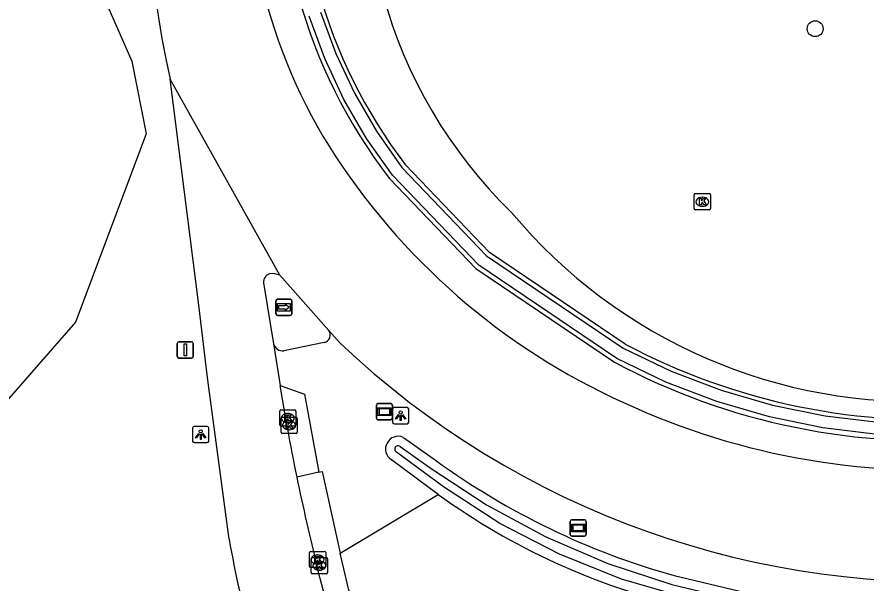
# Model space of a CAD drawing. Extents: x 155018 to 156648, y 383980 to 385733.
# Drawn here: x 155596.4 to 155648.9, y 384092.7 to 384127.6 of the extents above; entities that cross this region are included whole.
import ezdxf

# ---------------------------------------------------------------- set-up
doc = ezdxf.new("R2010")
doc.units = 0
for name, color, linetype in [('IMGEO_Boom', 7, 'Continuous'), ('IMGEO_Groenvoorziening', 7, 'Continuous'), ('IMGEO_Kolk', 7, 'Continuous'), ('IMGEO_Lichtpunt', 7, 'Continuous'), ('IMGEO_Rijbaan_regionaal_gesloten', 7, 'Continuous'), ('IMGEO_Verkeersbord', 7, 'Continuous'), ('IMGEO_Verkeersbordpaal', 7, 'Continuous'), ('IMGEO_Verkeerseiland_gesloten', 7, 'Continuous'), ('IMGEO_Verkeerseiland_open', 7, 'Continuous'), ('IMGEO_Waterloop', 7, 'Continuous'), ('IMGEO_Wegwijzer', 7, 'Continuous')]:
    doc.layers.add(name, color=color, linetype=linetype)

msp = doc.modelspace()

# ---------------------------------------------------------------- linework, layer by layer
at = {"layer": 'IMGEO_Boom'}
msp.add_circle((155645.729, 384126.918), 0.489, dxfattribs=at)
at = {"layer": 'IMGEO_Groenvoorziening'}
for points in [[(155570.129, 384152.78), (155570.877, 384153.091), (155575.668, 384154.253), (155585.25, 384153.236), (155594.396, 384150.188), (155599.768, 384147.865), (155601.655, 384146.123), (155602.381, 384144.235), (155601.51, 384141.041), (155600.348, 384135.525), (155601.364, 384129.863), (155603.542, 384124.926), (155604.413, 384120.426), (155600.058, 384108.812), (155592.944, 384100.681), (155591.637, 384097.488), (155591.928, 384094.729), (155593.67, 384091.826), (155596.574, 384088.777), (155603.397, 384086.599), (155607.441, 384086.026)], [(155634.003, 384107.449), (155625.619, 384113.117), (155620.409, 384118.541)], [(155619.421, 384117.693), (155624.777, 384112.117), (155633.332, 384106.333)], [(155620.297, 384101.7), (155622.283, 384100.288)], [(155622.44, 384098.182), (155619.561, 384100.316)], [(155616.406, 384094.557), (155622.44, 384098.182)], [(155637.015, 384093.169), (155647.212, 384090.743)]]:
    msp.add_lwpolyline(points, dxfattribs=at)
for centre, radius, start, end in [((155647.564, 384136.805), 29.567, 164.6226, 225.8666), ((155645.502, 384137.722), 32.884, 173.4425, 217.5222), ((155645.51, 384137.723), 31.591, 173.4592, 217.3879), ((155651.948, 384136.439), 32.535, 219.866, 273.2155), ((155652.789, 384142.9), 40.121, 242.0799, 274.8555), ((155652.788, 384142.899), 41.42, 241.9843, 274.8881), ((155619.983, 384100.979), 0.786, 66.4804, 237.5122), ((155649.524, 384137.858), 46.407, 234.055, 254.3622), ((155647.527, 384132.963), 42.884, 234.1972, 256.6456)]:
    msp.add_arc(centre, radius, start, end, dxfattribs=at)
at = {"layer": 'IMGEO_Kolk'}
for p, q in [((155638.256, 384115.815), (155638.256, 384116.667)), ((155638.331, 384116.741), (155639.183, 384116.741)), ((155639.257, 384116.667), (155639.257, 384115.815)), ((155638.744, 384116.521), (155638.769, 384116.521)), ((155639.183, 384115.741), (155638.331, 384115.741)), ((155638.767, 384115.961), (155638.742, 384115.961)), ((155612.663, 384102.471), (155612.663, 384103.323)), ((155612.738, 384103.397), (155613.59, 384103.397)), ((155612.821, 384102.946), (155613.673, 384102.946)), ((155613.151, 384103.177), (155613.176, 384103.177)), ((155613.664, 384103.323), (155613.664, 384102.471)), ((155613.59, 384102.397), (155612.738, 384102.397)), ((155612.746, 384102.02), (155612.746, 384102.872)), ((155613.174, 384102.617), (155613.149, 384102.617)), ((155613.234, 384102.726), (155613.259, 384102.726)), ((155613.747, 384102.872), (155613.747, 384102.02)), ((155613.673, 384101.946), (155612.821, 384101.946)), ((155613.257, 384102.166), (155613.232, 384102.166)), ((155614.502, 384093.735), (155614.502, 384094.587)), ((155614.577, 384094.661), (155615.429, 384094.661)), ((155615.503, 384094.587), (155615.503, 384093.735)), ((155614.61, 384093.353), (155614.61, 384094.205)), ((155614.685, 384094.279), (155615.537, 384094.279)), ((155614.99, 384094.441), (155615.015, 384094.441)), ((155615.098, 384094.059), (155615.123, 384094.059)), ((155615.611, 384094.205), (155615.611, 384093.353)), ((155615.429, 384093.661), (155614.577, 384093.661)), ((155615.013, 384093.881), (155614.988, 384093.881)), ((155615.121, 384093.499), (155615.096, 384093.499)), ((155615.537, 384093.279), (155614.685, 384093.279))]:
    msp.add_line(p, q, dxfattribs=at)
for points in [[(155638.256, 384115.815), (155638.256, 384116.667)], [(155638.331, 384116.741), (155639.183, 384116.741)], [(155639.257, 384116.667), (155639.257, 384115.815)], [(155638.577, 384116.441), (155638.7, 384116.441), (155638.7, 384116.29), (155638.83, 384116.441), (155638.994, 384116.441), (155638.848, 384116.29), (155639.001, 384116.041), (155638.849, 384116.041), (155638.764, 384116.205), (155638.7, 384116.138), (155638.7, 384116.041), (155638.577, 384116.041), (155638.577, 384116.441)], [(155639.183, 384115.741), (155638.331, 384115.741)], [(155612.663, 384102.471), (155612.663, 384103.323)], [(155612.738, 384103.397), (155613.59, 384103.397)], [(155612.821, 384102.946), (155613.673, 384102.946)], [(155612.984, 384103.097), (155613.107, 384103.097), (155613.107, 384102.946), (155613.237, 384103.097), (155613.401, 384103.097), (155613.255, 384102.946), (155613.408, 384102.697), (155613.256, 384102.697), (155613.171, 384102.861), (155613.107, 384102.794), (155613.107, 384102.697), (155612.984, 384102.697), (155612.984, 384103.097)], [(155613.664, 384103.323), (155613.664, 384102.471)], [(155613.59, 384102.397), (155612.738, 384102.397)], [(155612.746, 384102.02), (155612.746, 384102.872)], [(155613.067, 384102.646), (155613.19, 384102.646), (155613.19, 384102.495), (155613.32, 384102.646), (155613.484, 384102.646), (155613.338, 384102.495), (155613.491, 384102.246), (155613.339, 384102.246), (155613.254, 384102.41), (155613.19, 384102.343), (155613.19, 384102.246), (155613.067, 384102.246), (155613.067, 384102.646)], [(155613.747, 384102.872), (155613.747, 384102.02)], [(155613.673, 384101.946), (155612.821, 384101.946)], [(155614.502, 384093.735), (155614.502, 384094.587)], [(155614.577, 384094.661), (155615.429, 384094.661)], [(155615.503, 384094.587), (155615.503, 384093.735)], [(155614.61, 384093.353), (155614.61, 384094.205)], [(155614.685, 384094.279), (155615.537, 384094.279)], [(155614.823, 384094.361), (155614.946, 384094.361), (155614.946, 384094.21), (155615.076, 384094.361), (155615.24, 384094.361), (155615.094, 384094.21), (155615.247, 384093.961), (155615.095, 384093.961), (155615.01, 384094.125), (155614.946, 384094.058), (155614.946, 384093.961), (155614.823, 384093.961), (155614.823, 384094.361)], [(155615.611, 384094.205), (155615.611, 384093.353)], [(155615.429, 384093.661), (155614.577, 384093.661)], [(155614.931, 384093.979), (155615.054, 384093.979), (155615.054, 384093.828), (155615.184, 384093.979), (155615.348, 384093.979), (155615.202, 384093.828), (155615.355, 384093.579), (155615.203, 384093.579), (155615.118, 384093.743), (155615.054, 384093.676), (155615.054, 384093.579), (155614.931, 384093.579), (155614.931, 384093.979)], [(155615.537, 384093.279), (155614.685, 384093.279)]]:
    msp.add_lwpolyline(points, dxfattribs=at)
for centre, start, end in [((155638.333, 384116.665), 91.552, 178.448), ((155638.333, 384116.665), 91.552, 178.448), ((155639.181, 384116.665), 1.552, 88.448), ((155639.181, 384116.665), 1.552, 88.448), ((155638.333, 384115.817), 181.552, 268.448), ((155638.333, 384115.817), 181.552, 268.448), ((155639.181, 384115.817), 271.552, 358.448), ((155639.181, 384115.817), 271.552, 358.448), ((155612.74, 384103.321), 91.552, 178.448), ((155612.74, 384103.321), 91.552, 178.448), ((155612.823, 384102.87), 91.552, 178.448), ((155612.823, 384102.87), 91.552, 178.448), ((155613.588, 384103.321), 1.552, 88.448), ((155613.588, 384103.321), 1.552, 88.448), ((155613.671, 384102.87), 1.552, 88.448), ((155613.671, 384102.87), 1.552, 88.448), ((155612.74, 384102.473), 181.552, 268.448), ((155612.74, 384102.473), 181.552, 268.448), ((155613.588, 384102.473), 271.552, 358.448), ((155613.588, 384102.473), 271.552, 358.448), ((155612.823, 384102.022), 181.552, 268.448), ((155612.823, 384102.022), 181.552, 268.448), ((155613.671, 384102.022), 271.552, 358.448), ((155613.671, 384102.022), 271.552, 358.448), ((155614.579, 384094.585), 91.552, 178.448), ((155614.579, 384094.585), 91.552, 178.448), ((155615.427, 384094.585), 1.552, 88.448), ((155615.427, 384094.585), 1.552, 88.448), ((155614.687, 384094.203), 91.552, 178.448), ((155614.687, 384094.203), 91.552, 178.448), ((155615.535, 384094.203), 1.552, 88.448), ((155615.535, 384094.203), 1.552, 88.448), ((155614.579, 384093.737), 181.552, 268.448), ((155614.579, 384093.737), 181.552, 268.448), ((155615.427, 384093.737), 271.552, 358.448), ((155615.427, 384093.737), 271.552, 358.448), ((155614.687, 384093.355), 181.552, 268.448), ((155614.687, 384093.355), 181.552, 268.448), ((155615.535, 384093.355), 271.552, 358.448), ((155615.535, 384093.355), 271.552, 358.448)]:
    msp.add_arc(centre, 0.0765, start, end, dxfattribs=at)
for centre, major_axis, ratio, start_param, end_param in [((155638.743, 384116.241), (-0.387, 0.002), 0.722429, 4.712389, 7.853982), ((155638.768, 384116.241), (-0.39, 0.002), 0.717154, 1.570796, 4.712389), ((155613.15, 384102.897), (-0.387, 0.002), 0.722429, 4.712389, 7.853982), ((155613.175, 384102.897), (-0.39, 0.002), 0.717154, 1.570796, 4.712389), ((155613.233, 384102.446), (-0.387, 0.002), 0.722429, 4.712389, 7.853982), ((155613.258, 384102.446), (-0.39, 0.002), 0.717154, 1.570796, 4.712389), ((155614.989, 384094.161), (-0.387, 0.002), 0.722429, 4.712389, 7.853982), ((155615.097, 384093.779), (-0.387, 0.002), 0.722429, 4.712389, 7.853982), ((155615.014, 384094.161), (-0.39, 0.002), 0.717154, 1.570796, 4.712389), ((155615.122, 384093.779), (-0.39, 0.002), 0.717154, 1.570796, 4.712389)]:
    msp.add_ellipse(centre, major_axis=major_axis, ratio=ratio, start_param=start_param, end_param=end_param, dxfattribs=at)
at = {"layer": 'IMGEO_Lichtpunt'}
for p, q in [((155619.631, 384103.443), (155619.631, 384102.636)), ((155619.631, 384103.443), (155619.631, 384102.636)), ((155620.533, 384103.538), (155619.725, 384103.538)), ((155620.533, 384103.538), (155619.725, 384103.538)), ((155620.627, 384102.636), (155620.627, 384103.443)), ((155620.627, 384102.636), (155620.627, 384103.443)), ((155619.725, 384102.542), (155620.533, 384102.542)), ((155619.725, 384102.542), (155620.533, 384102.542)), ((155607.287, 384102.276), (155607.287, 384101.469)), ((155607.287, 384102.276), (155607.287, 384101.469)), ((155608.189, 384102.371), (155607.381, 384102.371)), ((155608.189, 384102.371), (155607.381, 384102.371)), ((155608.283, 384101.469), (155608.283, 384102.276)), ((155608.283, 384101.469), (155608.283, 384102.276)), ((155607.381, 384101.375), (155608.189, 384101.375)), ((155607.381, 384101.375), (155608.189, 384101.375))]:
    msp.add_line(p, q, dxfattribs=at)
for points in [[(155620.005, 384103.107), (155620.044, 384103.079), (155619.856, 384102.817), (155619.818, 384102.844), (155620.005, 384103.107)], [(155620.107, 384103.059), (155620.154, 384103.059), (155620.154, 384102.737), (155620.107, 384102.737), (155620.107, 384103.059)], [(155620.217, 384103.079), (155620.255, 384103.106), (155620.442, 384102.844), (155620.403, 384102.816), (155620.217, 384103.079)], [(155607.661, 384101.94), (155607.7, 384101.912), (155607.512, 384101.65), (155607.474, 384101.677), (155607.661, 384101.94)], [(155607.763, 384101.892), (155607.81, 384101.892), (155607.81, 384101.57), (155607.763, 384101.57), (155607.763, 384101.892)], [(155607.873, 384101.912), (155607.911, 384101.939), (155608.098, 384101.677), (155608.059, 384101.649), (155607.873, 384101.912)]]:
    msp.add_lwpolyline(points, dxfattribs=at)
for centre in [(155620.13, 384103.241), (155607.786, 384102.074)]:
    msp.add_circle(centre, 0.0994, dxfattribs=at)
for centre, start, end in [((155619.725, 384103.443), 90, 180), ((155619.725, 384103.443), 90, 180), ((155620.533, 384103.443), 0, 90), ((155620.533, 384103.443), 0, 90), ((155619.725, 384102.636), 180, 270), ((155619.725, 384102.636), 180, 270), ((155620.533, 384102.636), 270, 0), ((155620.533, 384102.636), 270, 360), ((155607.381, 384102.276), 90, 180), ((155607.381, 384102.276), 90, 180), ((155608.189, 384102.276), 0, 90), ((155608.189, 384102.276), 0, 90), ((155607.381, 384101.469), 180, 270), ((155607.381, 384101.469), 180, 270), ((155608.189, 384101.469), 270, 0), ((155608.189, 384101.469), 270, 360)]:
    msp.add_arc(centre, 0.0946, start, end, dxfattribs=at)
at = {"layer": 'IMGEO_Rijbaan_regionaal_gesloten'}
for points in [[(155609.539, 384095.41), (155608.201, 384105.401), (155607.668, 384109.865), (155605.901, 384123.807)], [(155612.672, 384111.702), (155605.901, 384123.807)], [(155612.672, 384111.702), (155612.279, 384111.816), (155612.028, 384111.784)], [(155615.693, 384108.296), (155612.672, 384111.702)], [(155611.662, 384111.237), (155612.28, 384107.473)], [(155616.395, 384107.523), (155615.693, 384108.296)], [(155612.28, 384107.473), (155612.701, 384104.901)], [(155613.137, 384102.239), (155612.701, 384104.901)], [(155615.525, 384091.596), (155615.34, 384092.297), (155615.159, 384092.998), (155614.982, 384093.701)]]:
    msp.add_lwpolyline(points, dxfattribs=at)
for centre, radius, start, end in [((155657.725, 384135.643), 53.158, 149.0405, 192.8648), ((155644.961, 384137.712), 34.372, 173.2595, 211.6767), ((155651.238, 384142.151), 42.047, 212.3336, 245.6465), ((155612.181, 384111.286), 0.521, 107.0553, 185.3714), ((155653.35, 384146.49), 53.704, 226.5183, 274.2501), ((155652.867, 384144.863), 45.191, 245.1824, 275.623), ((155743.722, 384126.08), 132.744, 190.3466, 191.66048), ((155744.843, 384126.195), 133.865, 191.6119, 194.04838), ((155679.817, 384107.896), 71.379, 190.07415, 195.25325)]:
    msp.add_arc(centre, radius, start, end, dxfattribs=at)
at = {"layer": 'IMGEO_Verkeersbord'}
for p, q in [((155618.631, 384102.885), (155618.631, 384103.685)), ((155618.631, 384103.685), (155618.631, 384102.885)), ((155618.731, 384103.785), (155619.521, 384103.785)), ((155619.521, 384103.785), (155618.731, 384103.785)), ((155619.621, 384103.685), (155619.621, 384102.885)), ((155619.621, 384102.885), (155619.621, 384103.685)), ((155619.521, 384102.785), (155618.731, 384102.785)), ((155618.731, 384102.785), (155619.521, 384102.785)), ((155630.597, 384095.711), (155630.597, 384096.511)), ((155630.597, 384096.511), (155630.597, 384095.711)), ((155630.697, 384096.611), (155631.487, 384096.611)), ((155631.487, 384096.611), (155630.697, 384096.611)), ((155631.587, 384096.511), (155631.587, 384095.711)), ((155631.587, 384095.711), (155631.587, 384096.511)), ((155631.487, 384095.611), (155630.697, 384095.611)), ((155630.697, 384095.611), (155631.487, 384095.611))]:
    msp.add_line(p, q, dxfattribs=at)
for points in [[(155618.732, 384103.517), (155619.52, 384103.517), (155619.52, 384103.053), (155618.732, 384103.053), (155618.732, 384103.517)], [(155618.797, 384103.452), (155618.797, 384103.118), (155619.455, 384103.118), (155619.455, 384103.452), (155618.797, 384103.452)], [(155630.698, 384096.343), (155631.486, 384096.343), (155631.486, 384095.879), (155630.698, 384095.879), (155630.698, 384096.343)], [(155630.763, 384096.278), (155630.763, 384095.944), (155631.421, 384095.944), (155631.421, 384096.278), (155630.763, 384096.278)]]:
    msp.add_lwpolyline(points, dxfattribs=at)
for centre, start, end in [((155618.731, 384103.685), 90, 180), ((155618.731, 384103.685), 90, 180), ((155619.521, 384103.685), 0, 90), ((155619.521, 384103.685), 360, 90), ((155618.731, 384102.885), 180, 270), ((155618.731, 384102.885), 180, 270), ((155619.521, 384102.885), 270, 0), ((155619.521, 384102.885), 270, 0), ((155630.697, 384096.511), 90, 180), ((155630.697, 384096.511), 90, 180), ((155631.487, 384096.511), 0, 90), ((155631.487, 384096.511), 360, 90), ((155630.697, 384095.711), 180, 270), ((155630.697, 384095.711), 180, 270), ((155631.487, 384095.711), 270, 0), ((155631.487, 384095.711), 270, 0)]:
    msp.add_arc(centre, 0.1, start, end, dxfattribs=at)
at = {"layer": 'IMGEO_Verkeersbordpaal'}
for p, q in [((155606.336, 384106.697), (155606.336, 384107.497)), ((155606.336, 384107.497), (155606.336, 384106.697)), ((155606.436, 384107.597), (155607.226, 384107.597)), ((155607.226, 384107.597), (155606.436, 384107.597)), ((155607.326, 384107.497), (155607.326, 384106.697)), ((155607.326, 384106.697), (155607.326, 384107.497)), ((155607.226, 384106.597), (155606.436, 384106.597)), ((155606.436, 384106.597), (155607.226, 384106.597))]:
    msp.add_line(p, q, dxfattribs=at)
msp.add_lwpolyline([(155606.756, 384107.472), (155606.906, 384107.472), (155606.906, 384106.722), (155606.756, 384106.722), (155606.756, 384107.472)], dxfattribs=at)
for centre, start, end in [((155606.436, 384107.497), 90, 180), ((155606.436, 384107.497), 90, 180), ((155607.226, 384107.497), 0, 90), ((155607.226, 384107.497), 360, 90), ((155606.436, 384106.697), 180, 270), ((155606.436, 384106.697), 180, 270), ((155607.226, 384106.697), 270, 0), ((155607.226, 384106.697), 270, 0)]:
    msp.add_arc(centre, 0.1, start, end, dxfattribs=at)
at = {"layer": 'IMGEO_Verkeerseiland_gesloten'}
for points in [[(155615.415, 384107.546), (155612.919, 384107.034)], [(155612.701, 384104.901), (155614.188, 384104.369), (155615.083, 384099.559)], [(155615.083, 384099.559), (155613.718, 384099.251)]]:
    msp.add_lwpolyline(points, dxfattribs=at)
for centre, radius, start, end in [((155615.302, 384108.014), 0.482, 283.5273, 35.7966), ((155612.876, 384107.656), 0.623, 197.0495, 273.9715)]:
    msp.add_arc(centre, radius, start, end, dxfattribs=at)
at = {"layer": 'IMGEO_Verkeerseiland_open'}
for points in [[(155615.083, 384099.559), (155615.275, 384099.602), (155616.406, 384094.557)], [(155618.127, 384088.554), (155616.902, 384092.343), (155616.406, 384094.557)]]:
    msp.add_lwpolyline(points, dxfattribs=at)
at = {"layer": 'IMGEO_Waterloop'}
for points in [[(155615.182, 384127.94), (155616.125, 384125.394), (155617.281, 384122.936), (155618.643, 384120.587), (155620.2, 384118.361), (155625.441, 384112.905), (155633.861, 384107.213), (155636.84, 384105.785), (155639.925, 384104.606), (155643.097, 384103.684), (155646.333, 384103.023), (155649.612, 384102.629), (155652.913, 384102.504), (155656.213, 384102.649), (155659.883, 384103.238), (155663.493, 384104.127), (155667.017, 384105.31), (155670.433, 384106.778), (155673.716, 384108.522), (155676.844, 384110.53), (155685.762, 384116.907), (155711.047, 384134.39)], [(155711.469, 384133.77), (155686.192, 384116.292), (155677.277, 384109.919), (155674.094, 384107.876), (155670.755, 384106.102), (155667.28, 384104.609), (155663.695, 384103.406), (155660.023, 384102.503), (155656.289, 384101.904), (155652.921, 384101.755), (155649.551, 384101.882), (155646.203, 384102.285), (155642.9, 384102.961), (155639.663, 384103.904), (155636.514, 384105.11), (155633.474, 384106.569), (155624.955, 384112.329), (155619.63, 384117.873), (155618.031, 384120.153), (155616.632, 384122.561), (155615.444, 384125.079), (155614.475, 384127.69)], [(155620.106, 384101.13), (155621.948, 384099.821), (155625.424, 384097.529), (155629.089, 384095.553), (155632.915, 384093.91), (155636.871, 384092.612), (155646.929, 384090.219)], [(155645.279, 384090.33), (155641.628, 384090.902), (155637.753, 384091.798), (155633.776, 384092.951), (155629.93, 384094.487), (155626.253, 384096.391), (155622.779, 384098.646), (155619.882, 384100.794)]]:
    msp.add_lwpolyline(points, dxfattribs=at)
msp.add_arc((155619.972, 384100.976), 0.204, 48.9369, 243.683, dxfattribs=at)
at = {"layer": 'IMGEO_Wegwijzer'}
for p, q in [((155612.429, 384109.325), (155612.429, 384110.125)), ((155612.429, 384110.125), (155612.429, 384109.325)), ((155612.529, 384110.225), (155613.319, 384110.225)), ((155613.319, 384110.225), (155612.529, 384110.225)), ((155613.419, 384110.125), (155613.419, 384109.325)), ((155613.419, 384109.325), (155613.419, 384110.125)), ((155613.319, 384109.225), (155612.529, 384109.225)), ((155612.529, 384109.225), (155613.319, 384109.225))]:
    msp.add_line(p, q, dxfattribs=at)
for points in [[(155612.53, 384109.957), (155613.318, 384109.957), (155613.318, 384109.493), (155612.53, 384109.493), (155612.53, 384109.957)], [(155612.595, 384109.809), (155612.595, 384109.725), (155612.595, 384109.641), (155613.006, 384109.641), (155613.006, 384109.558), (155613.253, 384109.725), (155613.006, 384109.892), (155613.006, 384109.809), (155612.595, 384109.809)]]:
    msp.add_lwpolyline(points, dxfattribs=at)
for centre, start, end in [((155612.529, 384110.125), 90, 180), ((155612.529, 384110.125), 90, 180), ((155613.319, 384110.125), 0, 90), ((155613.319, 384110.125), 360, 90), ((155612.529, 384109.325), 180, 270), ((155612.529, 384109.325), 180, 270), ((155613.319, 384109.325), 270, 0), ((155613.319, 384109.325), 270, 0)]:
    msp.add_arc(centre, 0.1, start, end, dxfattribs=at)

doc.saveas('drawing.dxf')
